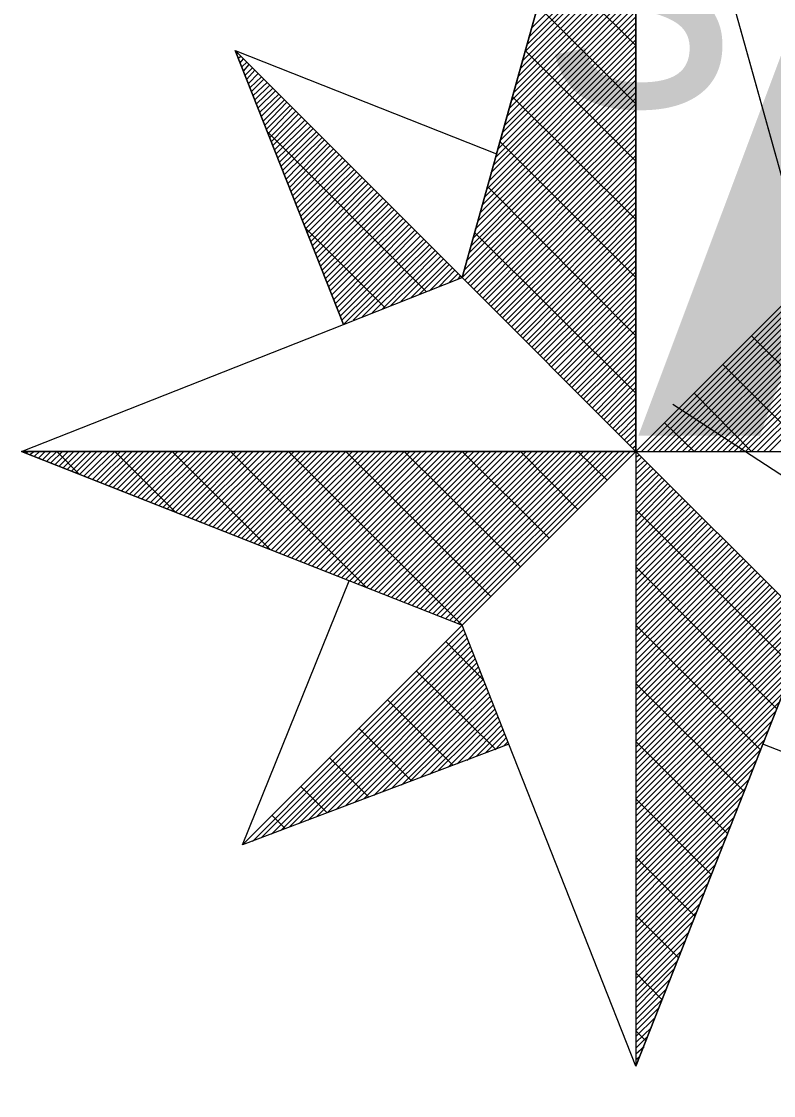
# Model space of a CAD drawing. Extents: x -729889 to -691139, y -995431 to -974354.
# Drawn here: x -725506.095 to -725504.498, y -978462.477 to -978460.197 of the extents above; entities that cross this region are included whole.
import ezdxf

# ---------------------------------------------------------------- set-up
doc = ezdxf.new("R2010")
doc.units = 0
for name, color, linetype in [('Atributy', 7, 'Continuous'), ('Skutečně zaměřené kabelové vedení', 7, 'Continuous'), ('Světelný bod se zemním svítidlem', 7, 'Continuous')]:
    doc.layers.add(name, color=color, linetype=linetype)

# ---------------------------------------------------------------- blocks, each defined once
blk = doc.blocks.new('Světlo')
at = {"layer": 'Světelný bod se zemním svítidlem'}
for p, q in [((-0.3687, 0.3687), (0, 1.6939)), ((0, 1.6939), (-0.3687, 0.3687)), ((-0.2957, 0.6313), (0, 1.6939)), ((0, 1.6939), (0.3687, 0.3687)), ((0, 0), (0, 1.6939)), ((0, 1.6939), (0.2957, 0.6313)), ((0, 1.6939), (0, -1.3043)), ((-0.2226, 0.8974), (0, 1.1183)), ((-0.2313, 0.8626), (0, 1.0939)), ((-0.2261, 0.88), (0, 1.1061)), ((-0.2365, 0.847), (0, 1.0817)), ((-0.2452, 0.8122), (0, 1.0574)), ((-0.24, 0.8296), (0, 1.0696)), ((-0.2557, 0.7774), (0, 1.033)), ((-0.2504, 0.7948), (0, 1.0452)), ((0, 0.8609), (-0.1809, 1.0417)), ((-0.2643, 0.7443), (0, 1.0087)), ((-0.2591, 0.7617), (0, 1.0209)), ((-0.2748, 0.7096), (0, 0.9843)), ((-0.2696, 0.727), (0, 0.9965)), ((-0.2835, 0.6765), (0, 0.96)), ((-0.2783, 0.6922), (0, 0.9722)), ((-0.2887, 0.6591), (0, 0.9461)), ((0, 0.7374), (-0.2087, 0.9461)), ((-0.2974, 0.6243), (0, 0.9217)), ((-0.2922, 0.6417), (0, 0.9339)), ((-0.3078, 0.5913), (0, 0.8974)), ((-0.3026, 0.607), (0, 0.9096)), ((-0.3165, 0.5565), (0, 0.873)), ((-0.3113, 0.5739), (0, 0.8852)), ((-0.3687, 0.3687), (-0.8504, 0.8504)), ((-0.8504, 0.8504), (-0.6209, 0.2696)), ((-0.6209, 0.2696), (-0.8504, 0.8504)), ((-0.8504, 0.8504), (-0.2957, 0.6313)), ((-0.3687, 0.3687), (-0.8504, 0.8504)), ((-0.847, 0.8435), (-0.8452, 0.8452)), ((-0.327, 0.5217), (0, 0.8487)), ((-0.3217, 0.5391), (0, 0.8609)), ((0, 0.6157), (-0.2348, 0.8504)), ((-0.8435, 0.8348), (-0.8383, 0.8383)), ((-0.84, 0.8243), (-0.833, 0.833)), ((-0.8365, 0.8157), (-0.8261, 0.8261)), ((-0.833, 0.807), (-0.8209, 0.8209)), ((-0.3357, 0.4887), (0, 0.8243)), ((-0.3304, 0.5061), (0, 0.8365)), ((-0.8296, 0.7983), (-0.8139, 0.8139)), ((-0.8261, 0.7896), (-0.8087, 0.8087)), ((-0.8226, 0.7809), (-0.8017, 0.8017)), ((-0.3443, 0.4539), (0, 0.8)), ((-0.3409, 0.4713), (0, 0.8122)), ((-0.8191, 0.7722), (-0.7948, 0.7948)), ((-0.8157, 0.7635), (-0.7896, 0.7896)), ((-0.8122, 0.7548), (-0.7826, 0.7826)), ((-0.8087, 0.7461), (-0.7774, 0.7774)), ((-0.3496, 0.4365), (0, 0.7878)), ((-0.8052, 0.7374), (-0.7704, 0.7704)), ((-0.8017, 0.7287), (-0.7652, 0.7652)), ((-0.7983, 0.72), (-0.7583, 0.7583)), ((-0.7948, 0.7113), (-0.753, 0.753)), ((-0.36, 0.4035), (0, 0.7617)), ((-0.3548, 0.4209), (0, 0.7739)), ((0, 0.4922), (-0.2626, 0.753)), ((-0.7913, 0.7009), (-0.7461, 0.7461)), ((-0.7878, 0.6922), (-0.7409, 0.7409)), ((-0.7843, 0.6835), (-0.7339, 0.7339)), ((-0.3687, 0.3687), (0, 0.7374)), ((-0.3635, 0.3861), (0, 0.7496)), ((-0.7809, 0.6748), (-0.7287, 0.7287)), ((-0.7774, 0.6661), (-0.7217, 0.7217)), ((-0.7739, 0.6574), (-0.7165, 0.7165)), ((-0.7704, 0.6487), (-0.7096, 0.7096)), ((-0.3635, 0.3635), (0, 0.7252)), ((-0.3565, 0.3565), (0, 0.713)), ((-0.767, 0.64), (-0.7026, 0.7026)), ((-0.7635, 0.6313), (-0.6974, 0.6974)), ((-0.76, 0.6226), (-0.6904, 0.6904)), ((-0.7565, 0.6139), (-0.6852, 0.6852)), ((-0.3513, 0.3513), (0, 0.7009)), ((-0.3443, 0.3443), (0, 0.6887)), ((-0.4452, 0.3391), (-0.7809, 0.6765)), ((-0.753, 0.6052), (-0.6783, 0.6783)), ((-0.7496, 0.5965), (-0.673, 0.673)), ((-0.7461, 0.5878), (-0.6661, 0.6661)), ((-0.7426, 0.5774), (-0.6609, 0.6609)), ((-0.3374, 0.3374), (0, 0.6765)), ((-0.3322, 0.3322), (0, 0.6643)), ((-0.7391, 0.5687), (-0.6539, 0.6539)), ((-0.7357, 0.56), (-0.6487, 0.6487)), ((-0.7322, 0.5513), (-0.6417, 0.6417)), ((-0.3252, 0.3252), (0, 0.6522)), ((-0.32, 0.32), (0, 0.64)), ((0, 0.3687), (-0.2887, 0.6574)), ((-0.7287, 0.5426), (-0.6365, 0.6365)), ((-0.7252, 0.5339), (-0.6296, 0.6296)), ((-0.7217, 0.5252), (-0.6226, 0.6226)), ((-0.7183, 0.5165), (-0.6174, 0.6174)), ((-0.2957, 0.6313), (-0.3687, 0.3687)), ((-0.313, 0.313), (0, 0.6278)), ((-0.3078, 0.3078), (0, 0.6157)), ((-0.7148, 0.5078), (-0.6104, 0.6104)), ((-0.7113, 0.4991), (-0.6052, 0.6052)), ((-0.7078, 0.4904), (-0.5983, 0.5983)), ((-0.7043, 0.4817), (-0.593, 0.593)), ((-0.3009, 0.3009), (0, 0.6017)), ((-0.7009, 0.473), (-0.5861, 0.5861)), ((-0.6974, 0.4643), (-0.5809, 0.5809)), ((-0.6939, 0.4539), (-0.5739, 0.5739)), ((-0.2957, 0.2957), (0, 0.5896)), ((-0.2887, 0.2887), (0, 0.5774)), ((-0.6904, 0.4452), (-0.5687, 0.5687)), ((-0.687, 0.4365), (-0.5617, 0.5617)), ((-0.6835, 0.4278), (-0.5565, 0.5565)), ((-0.68, 0.4191), (-0.5496, 0.5496)), ((0, 0.2452), (-0.3148, 0.5617)), ((-0.2835, 0.2835), (0, 0.5652)), ((-0.2765, 0.2765), (0, 0.553)), ((-0.6765, 0.4104), (-0.5443, 0.5443)), ((-0.673, 0.4017), (-0.5374, 0.5374)), ((-0.6696, 0.393), (-0.5304, 0.5304)), ((-0.6661, 0.3843), (-0.5252, 0.5252)), ((-0.2713, 0.2713), (0, 0.5409)), ((-0.2643, 0.2643), (0, 0.5287)), ((-0.6626, 0.3757), (-0.5183, 0.5183)), ((-0.6591, 0.367), (-0.513, 0.513)), ((-0.6557, 0.3583), (-0.5061, 0.5061)), ((-0.2574, 0.2574), (0, 0.5165)), ((-0.2522, 0.2522), (0, 0.5043)), ((-0.6522, 0.3496), (-0.5009, 0.5009)), ((-0.6487, 0.3409), (-0.4939, 0.4939)), ((-0.6452, 0.3322), (-0.4887, 0.4887)), ((-0.6417, 0.3217), (-0.4817, 0.4817)), ((-0.2452, 0.2452), (0, 0.4922)), ((-0.24, 0.24), (0, 0.48)), ((-0.5322, 0.3043), (-0.7009, 0.473)), ((-0.6383, 0.313), (-0.4765, 0.4765)), ((-0.6348, 0.3043), (-0.4696, 0.4696)), ((-0.6313, 0.2957), (-0.4643, 0.4643)), ((-0.6278, 0.287), (-0.4574, 0.4574)), ((0, 0.1235), (-0.3426, 0.4643)), ((-0.233, 0.233), (0, 0.4678)), ((-0.6243, 0.2783), (-0.4504, 0.4504)), ((-0.6209, 0.2696), (-0.4452, 0.4452)), ((-0.6, 0.2783), (-0.4383, 0.4383)), ((-0.5809, 0.2852), (-0.433, 0.433)), ((-0.2278, 0.2278), (0, 0.4557)), ((-0.2209, 0.2209), (0, 0.4435)), ((-0.56, 0.2939), (-0.4261, 0.4261)), ((-0.5391, 0.3009), (-0.4209, 0.4209)), ((-0.52, 0.3096), (-0.4139, 0.4139)), ((-0.2157, 0.2157), (0, 0.4296)), ((-0.2087, 0.2087), (0, 0.4174)), ((-0.4991, 0.3183), (-0.4087, 0.4087)), ((-0.4783, 0.3252), (-0.4017, 0.4017)), ((-0.4591, 0.3339), (-0.3965, 0.3965)), ((-0.4383, 0.3409), (-0.3896, 0.3896)), ((-0.2035, 0.2035), (0, 0.4052)), ((-0.1965, 0.1965), (0, 0.393)), ((-0.6209, 0.2696), (-0.3687, 0.3687)), ((-0.4174, 0.3496), (-0.3843, 0.3843)), ((-0.3965, 0.3583), (-0.3774, 0.3774)), ((-0.3774, 0.3652), (-0.3722, 0.3722)), ((-0.3687, 0.3687), (0, 0)), ((0, 0), (-0.3687, 0.3687)), ((-0.1913, 0.1913), (0, 0.3809)), ((-0.1843, 0.1843), (0, 0.3687)), ((0.3687, 0.3687), (0, 0)), ((0.3687, 0.3687), (0, 0)), ((0, 0), (0.3687, 0.3687)), ((0.0122, 0), (0.3774, 0.3652)), ((-0.1791, 0.1791), (0, 0.3565)), ((-0.1722, 0.1722), (0, 0.3443)), ((0.0243, 0), (0.3861, 0.3617)), ((0.0365, 0), (0.3948, 0.3583)), ((0.0487, 0), (0.4035, 0.3548)), ((0.0609, 0), (0.4139, 0.3513)), ((0.073, 0), (0.4226, 0.3478)), ((0.0852, 0), (0.4313, 0.3443)), ((-0.1652, 0.1652), (0, 0.3322)), ((-0.16, 0.16), (0, 0.32)), ((0.0991, 0), (0.44, 0.3409)), ((0.1113, 0), (0.4487, 0.3374)), ((0.1235, 0), (0.4574, 0.3339)), ((0.1357, 0), (0.4661, 0.3304)), ((0.1478, 0), (0.4748, 0.327)), ((0.16, 0), (0.4835, 0.3235)), ((0.1722, 0), (0.4922, 0.32)), ((-0.153, 0.153), (0, 0.3078)), ((0.1843, 0), (0.5009, 0.3165)), ((0.1965, 0), (0.5096, 0.313)), ((0.2087, 0), (0.5183, 0.3096)), ((0.2209, 0), (0.527, 0.3061)), ((0.233, 0), (0.5374, 0.3026)), ((0.2452, 0), (0.5461, 0.2991)), ((-0.1478, 0.1478), (0, 0.2957)), ((-0.1409, 0.1409), (0, 0.2835)), ((0.2574, 0), (0.5548, 0.2957)), ((0.2713, 0), (0.5635, 0.2922)), ((0.2835, 0), (0.5722, 0.2887)), ((-1.3043, 0), (-0.6209, 0.2696)), ((-0.1357, 0.1357), (0, 0.2713)), ((-0.1287, 0.1287), (0, 0.2574)), ((-0.1235, 0.1235), (0, 0.2452)), ((-0.1165, 0.1165), (0, 0.233)), ((0.4922, 0), (0.2452, 0.2452)), ((-0.1113, 0.1113), (0, 0.2209)), ((-0.1043, 0.1043), (0, 0.2087)), ((-0.0991, 0.0991), (0, 0.1965)), ((-0.0922, 0.0922), (0, 0.1843)), ((0.3687, 0), (0.1843, 0.1843)), ((-0.0852, 0.0852), (0, 0.1722)), ((-0.08, 0.08), (0, 0.16)), ((-0.073, 0.073), (0, 0.1478)), ((-0.0678, 0.0678), (0, 0.1357)), ((-0.0609, 0.0609), (0, 0.1235)), ((0.2452, 0), (0.1235, 0.1235)), ((-0.0557, 0.0557), (0, 0.1113)), ((-0.0487, 0.0487), (0, 0.0991)), ((-0.0435, 0.0435), (0, 0.0852)), ((-0.0365, 0.0365), (0, 0.073)), ((-0.0313, 0.0313), (0, 0.0609)), ((-0.0243, 0.0243), (0, 0.0487)), ((0.1235, 0), (0.0609, 0.0609)), ((-0.0191, 0.0191), (0, 0.0365)), ((-0.0122, 0.0122), (0, 0.0243)), ((-1.3043, 0), (-0.3687, -0.3687)), ((0, 0), (-1.3043, 0)), ((-0.6087, -0.2748), (-1.3043, 0)), ((-1.3043, 0), (1.3043, 0)), ((-1.3043, 0), (-1.3043, 0)), ((-1.2957, -0.0035), (-1.2904, 0)), ((-1.287, -0.007), (-1.2783, 0)), ((-1.2765, -0.0104), (-1.2661, 0)), ((-1.2678, -0.0139), (-1.2539, 0)), ((-1.2591, -0.0174), (-1.2417, 0)), ((-1.2504, -0.0209), (-1.2296, 0)), ((-1.2417, -0.0243), (-1.2174, 0)), ((-1.233, -0.0278), (-1.2052, 0)), ((-1.1809, -0.0487), (-1.2296, 0)), ((-1.2243, -0.0313), (-1.193, 0)), ((-1.2157, -0.0348), (-1.1809, 0)), ((-1.207, -0.0383), (-1.1687, 0)), ((-1.1983, -0.0417), (-1.1565, 0)), ((-1.1896, -0.0452), (-1.1443, 0)), ((-1.1809, -0.0487), (-1.1322, 0)), ((-1.1722, -0.0522), (-1.1183, 0)), ((-1.1635, -0.0557), (-1.1061, 0)), ((-1.153, -0.0591), (-1.0939, 0)), ((-1.1443, -0.0626), (-1.0817, 0)), ((-1.1357, -0.0661), (-1.0696, 0)), ((-1.127, -0.0696), (-1.0574, 0)), ((-1.1183, -0.073), (-1.0452, 0)), ((-1.1096, -0.0765), (-1.033, 0)), ((-0.9774, -0.1287), (-1.1061, 0)), ((-1.1009, -0.08), (-1.0209, 0)), ((-1.0922, -0.0835), (-1.0087, 0)), ((-1.0835, -0.087), (-0.9965, 0)), ((-1.0748, -0.0904), (-0.9843, 0)), ((-1.0661, -0.0939), (-0.9722, 0)), ((-1.0574, -0.0974), (-0.96, 0)), ((-1.0487, -0.1009), (-0.9461, 0)), ((-1.04, -0.1043), (-0.9339, 0)), ((-1.0296, -0.1078), (-0.9217, 0)), ((-1.0209, -0.1113), (-0.9096, 0)), ((-1.0122, -0.1148), (-0.8974, 0)), ((-1.0035, -0.1183), (-0.8852, 0)), ((-0.9948, -0.1217), (-0.873, 0)), ((-0.9861, -0.1252), (-0.8609, 0)), ((-0.7757, -0.2087), (-0.9843, 0)), ((-0.9774, -0.1287), (-0.8487, 0)), ((-0.9687, -0.1322), (-0.8365, 0)), ((-0.96, -0.1357), (-0.8243, 0)), ((-0.9513, -0.1391), (-0.8122, 0)), ((-0.9426, -0.1426), (-0.8, 0)), ((-0.9339, -0.1461), (-0.7878, 0)), ((-0.9252, -0.1496), (-0.7739, 0)), ((-0.9165, -0.153), (-0.7617, 0)), ((-0.9061, -0.1565), (-0.7496, 0)), ((-0.8974, -0.16), (-0.7374, 0)), ((-0.8887, -0.1635), (-0.7252, 0)), ((-0.88, -0.167), (-0.713, 0)), ((-0.8713, -0.1704), (-0.7009, 0)), ((-0.8626, -0.1739), (-0.6887, 0)), ((-0.5722, -0.2887), (-0.8609, 0)), ((-0.8539, -0.1774), (-0.6765, 0)), ((-0.8452, -0.1809), (-0.6643, 0)), ((-0.8365, -0.1843), (-0.6522, 0)), ((-0.8278, -0.1878), (-0.64, 0)), ((-0.8191, -0.1913), (-0.6278, 0)), ((-0.8104, -0.1948), (-0.6157, 0)), ((-0.8017, -0.1983), (-0.6017, 0)), ((-0.793, -0.2017), (-0.5896, 0)), ((-0.7843, -0.2052), (-0.5774, 0)), ((-0.7739, -0.2087), (-0.5652, 0)), ((-0.7652, -0.2122), (-0.553, 0)), ((-0.7565, -0.2157), (-0.5409, 0)), ((-0.7478, -0.2191), (-0.5287, 0)), ((-0.7391, -0.2226), (-0.5165, 0)), ((-0.3687, -0.3687), (-0.7374, 0)), ((-0.7304, -0.2261), (-0.5043, 0)), ((-0.7217, -0.2296), (-0.4922, 0)), ((-0.713, -0.233), (-0.48, 0)), ((-0.7043, -0.2365), (-0.4678, 0)), ((-0.6957, -0.24), (-0.4557, 0)), ((-0.687, -0.2435), (-0.4435, 0)), ((-0.6783, -0.247), (-0.4296, 0)), ((-0.6696, -0.2504), (-0.4174, 0)), ((-0.6591, -0.2539), (-0.4052, 0)), ((-0.6504, -0.2574), (-0.393, 0)), ((-0.6417, -0.2609), (-0.3809, 0)), ((-0.633, -0.2643), (-0.3687, 0)), ((-0.6243, -0.2678), (-0.3565, 0)), ((-0.6157, -0.2713), (-0.3443, 0)), ((-0.3078, -0.3078), (-0.6157, 0)), ((-0.607, -0.2748), (-0.3322, 0)), ((-0.5983, -0.2783), (-0.32, 0)), ((-0.5896, -0.2817), (-0.3078, 0)), ((-0.5809, -0.2852), (-0.2957, 0)), ((-0.5722, -0.2887), (-0.2835, 0)), ((-0.5635, -0.2922), (-0.2713, 0)), ((-0.5548, -0.2957), (-0.2574, 0)), ((-0.5461, -0.2991), (-0.2452, 0)), ((-0.5357, -0.3026), (-0.233, 0)), ((-0.527, -0.3061), (-0.2209, 0)), ((-0.5183, -0.3096), (-0.2087, 0)), ((-0.5096, -0.313), (-0.1965, 0)), ((-0.5009, -0.3165), (-0.1843, 0)), ((-0.4922, -0.32), (-0.1722, 0)), ((-0.2452, -0.2452), (-0.4922, 0)), ((-0.4835, -0.3235), (-0.16, 0)), ((-0.4748, -0.327), (-0.1478, 0)), ((-0.4661, -0.3304), (-0.1357, 0)), ((-0.4574, -0.3339), (-0.1235, 0)), ((-0.4487, -0.3374), (-0.1113, 0)), ((-0.44, -0.3409), (-0.0991, 0)), ((-0.4313, -0.3443), (-0.0852, 0)), ((-0.4226, -0.3478), (-0.073, 0)), ((-0.4139, -0.3513), (-0.0609, 0)), ((-0.4035, -0.3548), (-0.0487, 0)), ((-0.3948, -0.3583), (-0.0365, 0)), ((-0.3861, -0.3617), (-0.0243, 0)), ((-0.3774, -0.3652), (-0.0122, 0)), ((-0.3687, -0.3687), (0, 0)), ((0, 0), (-0.3687, -0.3687)), ((0, 0), (-0.3687, -0.3687)), ((-0.1843, -0.1843), (-0.3687, 0)), ((-0.1235, -0.1235), (-0.2452, 0)), ((-0.0609, -0.0609), (-0.1235, 0)), ((-0.007, 0.007), (0, 0.0122)), ((0, 0), (0, -1.3043)), ((0.3687, -0.3687), (0, 0)), ((0, 0), (1.3043, 0)), ((0.3687, -0.3687), (0, 0)), ((0.3687, -0.3687), (0, 0)), ((0, -0.0122), (0.007, -0.007)), ((0, -0.0243), (0.0122, -0.0122)), ((0, -0.0365), (0.0191, -0.0191)), ((0, -0.0487), (0.0243, -0.0243)), ((0, -0.0609), (0.0313, -0.0313)), ((0, -0.073), (0.0365, -0.0365)), ((0, -0.0852), (0.0435, -0.0435)), ((0, -0.0991), (0.0487, -0.0487)), ((0, -0.1113), (0.0557, -0.0557)), ((0, -0.1235), (0.0609, -0.0609)), ((0, -0.1357), (0.0678, -0.0678)), ((0, -0.1478), (0.073, -0.073)), ((0, -0.16), (0.08, -0.08)), ((0, -0.1722), (0.0852, -0.0852)), ((0, -0.1843), (0.0922, -0.0922)), ((0, -0.1965), (0.0991, -0.0991)), ((0, -0.2087), (0.1043, -0.1043)), ((0, -0.2209), (0.1113, -0.1113)), ((0, -0.233), (0.1165, -0.1165)), ((0, -0.2452), (0.1235, -0.1235)), ((0.3339, -0.4574), (0, -0.1235)), ((0, -0.2574), (0.1287, -0.1287)), ((0, -0.2713), (0.1357, -0.1357)), ((0, -0.2835), (0.1409, -0.1409)), ((0, -0.2957), (0.1478, -0.1478)), ((0, -0.3078), (0.153, -0.153)), ((0, -0.32), (0.16, -0.16)), ((0, -0.3322), (0.1652, -0.1652)), ((0, -0.3443), (0.1722, -0.1722)), ((0, -0.3565), (0.1791, -0.1791)), ((0, -0.3687), (0.1843, -0.1843)), ((0, -0.3809), (0.1913, -0.1913)), ((0, -0.393), (0.1965, -0.1965)), ((0, -0.4052), (0.2035, -0.2035)), ((0, -0.4174), (0.2087, -0.2087)), ((0, -0.4296), (0.2157, -0.2157)), ((0, -0.4435), (0.2209, -0.2209)), ((0, -0.4557), (0.2278, -0.2278)), ((0, -0.4678), (0.233, -0.233)), ((0, -0.48), (0.24, -0.24)), ((0, -0.4922), (0.2452, -0.2452)), ((0.2991, -0.5461), (0, -0.2452)), ((0, -0.5043), (0.2522, -0.2522)), ((0, -0.5165), (0.2574, -0.2574)), ((0, -0.5287), (0.2643, -0.2643)), ((0, -0.5409), (0.2713, -0.2713)), ((-0.8348, -0.8348), (-0.6087, -0.2748)), ((0, -0.553), (0.2765, -0.2765)), ((0, -0.5652), (0.2835, -0.2835)), ((0, -0.5774), (0.2887, -0.2887)), ((0, -0.5896), (0.2957, -0.2957)), ((0, -0.6017), (0.3009, -0.3009)), ((0, -0.6157), (0.3078, -0.3078)), ((0, -0.6278), (0.313, -0.313)), ((0, -0.64), (0.32, -0.32)), ((0, -0.6522), (0.3252, -0.3252)), ((0, -0.6643), (0.3322, -0.3322)), ((0, -0.6765), (0.3374, -0.3374)), ((0, -0.6887), (0.3443, -0.3443)), ((0, -0.7009), (0.3513, -0.3513)), ((0, -0.713), (0.3565, -0.3565)), ((0, -0.7252), (0.3635, -0.3635)), ((-0.3687, -0.3687), (-0.8348, -0.8348)), ((-0.3687, -0.3687), (-0.8348, -0.8348)), ((-0.8348, -0.8348), (-0.3687, -0.3687)), ((-0.8139, -0.8278), (-0.3652, -0.3774)), ((-0.7948, -0.8191), (-0.3617, -0.3861)), ((-0.2696, -0.6209), (-0.3687, -0.3687)), ((0, -1.3043), (0.3687, -0.3687)), ((0, -1.3043), (0.3687, -0.3687)), ((0, -0.7374), (0.3687, -0.3687)), ((0.2643, -0.633), (0, -0.3687)), ((0.3687, -0.3687), (0.2696, -0.6209)), ((-0.7739, -0.8122), (-0.3583, -0.3965)), ((-0.7548, -0.8052), (-0.3548, -0.4052)), ((-0.3235, -0.4852), (-0.4035, -0.4035)), ((0, -0.7496), (0.3617, -0.3896)), ((0, -0.7617), (0.353, -0.4087)), ((-0.7357, -0.7965), (-0.3513, -0.4139)), ((-0.7148, -0.7896), (-0.3478, -0.4226)), ((-0.6957, -0.7826), (-0.3443, -0.4313)), ((0, -0.7739), (0.3443, -0.4296)), ((-0.6765, -0.7739), (-0.3409, -0.44)), ((-0.6557, -0.767), (-0.3374, -0.4487)), ((0, -0.7878), (0.3374, -0.4504)), ((-0.6365, -0.76), (-0.3339, -0.4574)), ((-0.6157, -0.7513), (-0.3304, -0.4661)), ((-0.5965, -0.7443), (-0.327, -0.4748)), ((-0.2991, -0.6313), (-0.4661, -0.4661)), ((0, -0.8), (0.3287, -0.4696)), ((-0.5774, -0.7374), (-0.3235, -0.4835)), ((-0.5565, -0.7304), (-0.32, -0.4922)), ((-0.5374, -0.7217), (-0.3165, -0.5009)), ((0, -0.8122), (0.3217, -0.4904)), ((0.2296, -0.7217), (0, -0.4922)), ((-0.5183, -0.7148), (-0.313, -0.5113)), ((-0.4974, -0.7078), (-0.3096, -0.52)), ((0, -0.8243), (0.313, -0.5113)), ((-0.3878, -0.6661), (-0.527, -0.527)), ((-0.4783, -0.6991), (-0.3061, -0.5287)), ((-0.4574, -0.6922), (-0.3026, -0.5374)), ((-0.4383, -0.6852), (-0.2991, -0.5461)), ((0, -0.8365), (0.3043, -0.5322)), ((-0.4191, -0.6765), (-0.2957, -0.5548)), ((-0.3983, -0.6696), (-0.2922, -0.5635)), ((0, -0.8487), (0.2974, -0.5513)), ((-0.4765, -0.6991), (-0.5878, -0.5878)), ((-0.3791, -0.6626), (-0.2887, -0.5722)), ((-0.3583, -0.6557), (-0.2852, -0.5809)), ((-0.3391, -0.647), (-0.2817, -0.5896)), ((0, -0.8609), (0.2887, -0.5722)), ((-0.32, -0.64), (-0.2783, -0.5983)), ((-0.2991, -0.633), (-0.2748, -0.607)), ((0, -0.873), (0.28, -0.593)), ((0, -0.8852), (0.273, -0.6122)), ((-0.2696, -0.6209), (-0.8348, -0.8348)), ((-0.28, -0.6243), (-0.2713, -0.6157)), ((0, -1.3043), (-0.2696, -0.6209)), ((0.1948, -0.8104), (0, -0.6157)), ((0.2696, -0.6209), (0, -1.3043)), ((0, -0.8974), (0.2643, -0.633)), ((0.8504, -0.8504), (0.2696, -0.6209)), ((-0.567, -0.7339), (-0.6504, -0.6504)), ((0, -0.9096), (0.2574, -0.6539)), ((0, -0.9217), (0.2487, -0.673)), ((0, -0.9339), (0.2417, -0.6939)), ((-0.6557, -0.767), (-0.7113, -0.7113)), ((0, -0.9461), (0.233, -0.7148)), ((0, -0.96), (0.2243, -0.7339)), ((0.16, -0.8974), (0, -0.7374)), ((-0.7443, -0.8), (-0.7722, -0.7722)), ((0, -0.9722), (0.2174, -0.7548)), ((0, -0.9843), (0.2087, -0.7757)), ((0, -0.9965), (0.2, -0.7948)), ((0, -1.0087), (0.193, -0.8157)), ((0, -1.0209), (0.1843, -0.8365)), ((0, -1.033), (0.1774, -0.8557)), ((0.1252, -0.9861), (0, -0.8609)), ((0, -1.0452), (0.1687, -0.8765)), ((0, -1.0574), (0.16, -0.8974)), ((0, -1.0696), (0.153, -0.9165)), ((0, -1.0817), (0.1443, -0.9374)), ((0, -1.0939), (0.1374, -0.9583)), ((0, -1.1061), (0.1287, -0.9774)), ((0.0904, -1.0748), (0, -0.9843)), ((0, -1.1183), (0.12, -0.9983)), ((0, -1.1322), (0.113, -1.0191)), ((0, -1.1443), (0.1043, -1.0383)), ((0, -1.1565), (0.0974, -1.0591)), ((0, -1.1687), (0.0887, -1.08)), ((0, -1.1809), (0.08, -1.0991)), ((0.0557, -1.1635), (0, -1.1061)), ((0, -1.193), (0.073, -1.12)), ((0, -1.2052), (0.0643, -1.1409)), ((0, -1.2174), (0.0574, -1.1617)), ((0, -1.2296), (0.0487, -1.1809)), ((0, -1.2417), (0.04, -1.2017)), ((0, -1.2539), (0.033, -1.2226)), ((0.0209, -1.2504), (0, -1.2296)), ((0, -1.2661), (0.0243, -1.2417)), ((0, -1.2783), (0.0174, -1.2626)), ((0, -1.2904), (0.0087, -1.2835)), ((0, -1.3043), (0, -1.3026))]:
    blk.add_line(p, q, dxfattribs=at)
blk.add_text('s', height=0.6087, dxfattribs=at).set_placement((-0.1939, 0.7324))

msp = doc.modelspace()

# ---------------------------------------------------------------- linework, layer by layer
at = {"layer": 'Skutečně zaměřené kabelové vedení'}
msp.add_lwpolyline([(-725504.7115, -978461.0099), (-725502.0755, -978462.7253), (-725498.5594, -978467.5199), (-725496.5456, -978469.9492), (-725496.5158, -978471.5086)], dxfattribs=at)

# ---------------------------------------------------------------- block references
at = {"layer": 'Světelný bod se zemním svítidlem', "xscale": 1.0005800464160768, "yscale": 1.0005800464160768}
msp.add_blockref('Světlo', (-725504.79, -978461.11), dxfattribs=at)

# ---------------------------------------------------------------- texts
at = {"layer": 'Atributy'}
msp.add_text('A-0190', height=2, dxfattribs=at).set_placement((-725504.79, -978461.0765))

doc.saveas('drawing.dxf')
